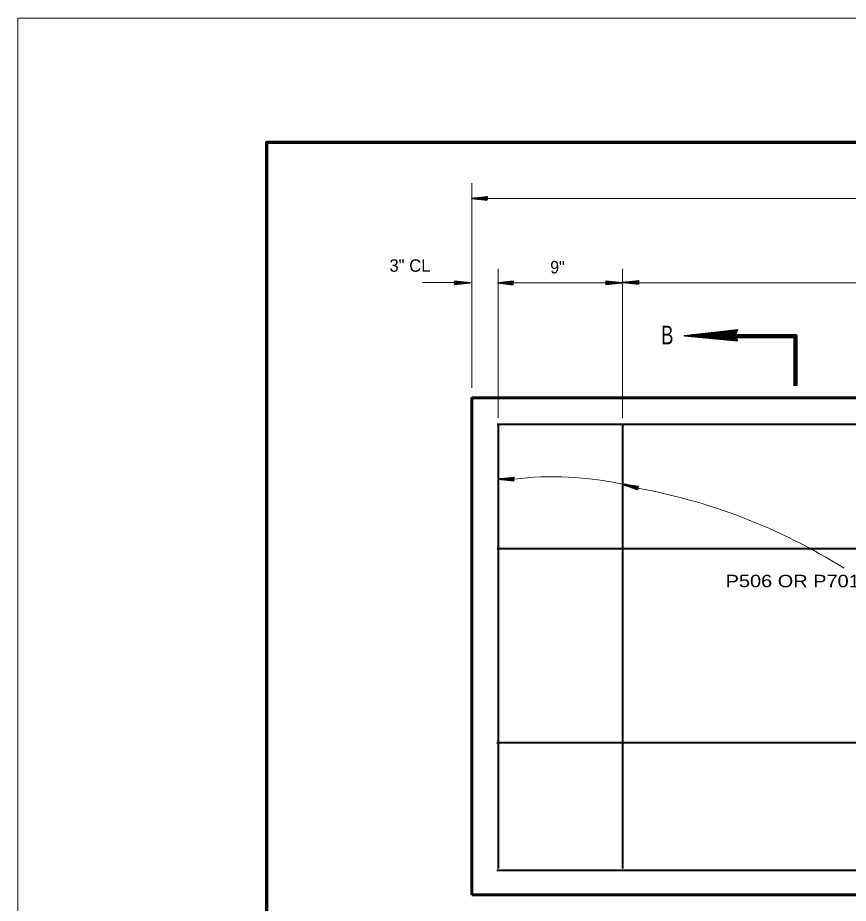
# Model space of a CAD drawing. Extents: x 4.49 to 7.69, y 0.28 to 2.27.
# Drawn here: x 4.492 to 5.049, y 1.676 to 2.27 of the extents above; entities that cross this region are included whole.
import ezdxf
from ezdxf.enums import TextEntityAlignment as Align

# ---------------------------------------------------------------- set-up
doc = ezdxf.new("R2010")
doc.units = 0
doc.header["$LTSCALE"] = 0.0033
doc.layers.add('1', color=7, linetype='Continuous', lineweight=35)

msp = doc.modelspace()

# ---------------------------------------------------------------- linework, layer by layer
at = {"layer": '1', "lineweight": 13}
for p, q in [((4.492417, 0.281583), (4.492417, 2.269833)), ((4.492417, 2.2695), (7.688833, 2.2695)), ((4.796917, 2.021667), (4.796917, 2.158833)), ((4.79675, 2.148667), (5.547917, 2.148667)), ((4.8145, 2.001667), (4.8145, 2.1015)), ((4.897833, 2.001667), (4.897833, 2.1015)), ((4.763917, 2.09225), (4.78475, 2.09225)), ((4.814167, 2.092), (5.525, 2.092))]:
    msp.add_line(p, q, dxfattribs=at)
at = {"layer": '1'}
for p, q in [((4.807083, 2.149667), (4.79975, 2.148833)), ((4.807083, 2.149583), (4.799833, 2.14875)), ((4.807083, 2.149417), (4.799833, 2.148667)), ((4.80725, 2.148667), (4.796833, 2.148667)), ((4.807083, 2.147917), (4.79925, 2.14875)), ((4.807083, 2.14775), (4.79925, 2.148667)), ((4.807083, 2.14775), (4.79925, 2.148583)), ((4.807083, 2.147667), (4.79925, 2.1485)), ((4.807083, 2.147667), (4.79925, 2.1485)), ((4.807083, 2.149333), (4.799833, 2.1485)), ((4.78525, 2.092167), (4.795833, 2.092167)), ((4.785417, 2.0915), (4.79275, 2.09225)), ((4.7855, 2.093167), (4.793333, 2.09225)), ((4.7855, 2.093167), (4.793333, 2.09225)), ((4.7855, 2.093083), (4.793333, 2.09225)), ((4.7855, 2.093), (4.793333, 2.092167)), ((4.7855, 2.093), (4.793333, 2.092)), ((4.7855, 2.091333), (4.792833, 2.092167)), ((4.7855, 2.09125), (4.792833, 2.092)), ((4.7855, 2.091083), (4.792833, 2.091917)), ((4.824667, 2.092), (4.81425, 2.092)), ((4.8245, 2.09125), (4.816667, 2.092083)), ((4.8245, 2.091083), (4.816667, 2.092)), ((4.8245, 2.091083), (4.816667, 2.091917)), ((4.8245, 2.091), (4.816667, 2.091833)), ((4.8245, 2.091), (4.816667, 2.091833)), ((4.8245, 2.093), (4.817167, 2.092167)), ((4.8245, 2.092917), (4.81725, 2.092083)), ((4.8245, 2.09275), (4.81725, 2.092)), ((4.8245, 2.092667), (4.81725, 2.091833)), ((4.886833, 2.092167), (4.897417, 2.092167)), ((4.887, 2.0915), (4.894333, 2.09225)), ((4.887083, 2.093167), (4.894917, 2.09225)), ((4.887083, 2.093167), (4.894917, 2.09225)), ((4.887083, 2.093083), (4.894917, 2.09225)), ((4.887083, 2.093), (4.894917, 2.092167)), ((4.887083, 2.093), (4.894917, 2.092)), ((4.887083, 2.091333), (4.894417, 2.092167)), ((4.887083, 2.09125), (4.894417, 2.092)), ((4.887083, 2.091083), (4.894417, 2.091917)), ((4.908833, 2.092333), (4.898417, 2.092333)), ((4.908667, 2.091583), (4.900833, 2.092417)), ((4.908667, 2.091417), (4.900833, 2.092333)), ((4.908667, 2.091417), (4.900833, 2.09225)), ((4.908667, 2.091333), (4.900833, 2.092167)), ((4.908667, 2.091333), (4.900833, 2.092167)), ((4.908667, 2.093333), (4.901333, 2.0925)), ((4.908667, 2.09325), (4.901417, 2.092417)), ((4.908667, 2.093083), (4.901417, 2.092333)), ((4.908667, 2.093), (4.901417, 2.092167)), ((4.974333, 2.060333), (4.949583, 2.057583)), ((4.975083, 2.056583), (4.939417, 2.056583)), ((4.974333, 2.053833), (4.94775, 2.057167)), ((4.974333, 2.053833), (4.94775, 2.056583)), ((4.974333, 2.053167), (4.94775, 2.056417)), ((4.974333, 2.053167), (4.94775, 2.056417)), ((4.974333, 2.053583), (4.94775, 2.056417)), ((4.974333, 2.059833), (4.949583, 2.057167)), ((4.974333, 2.059417), (4.949583, 2.056583)), ((4.974583, 2.058833), (4.949667, 2.056417)), ((4.825167, 1.9605), (4.814583, 1.9605)), ((4.824917, 1.959667), (4.817083, 1.960667)), ((4.824917, 1.959667), (4.817083, 1.9605)), ((4.824917, 1.9595), (4.817083, 1.960417)), ((4.824917, 1.9595), (4.817083, 1.960417)), ((4.824917, 1.959583), (4.817083, 1.960417)), ((4.824917, 1.961583), (4.817583, 1.96075)), ((4.824917, 1.961417), (4.817583, 1.960667)), ((4.824917, 1.961333), (4.817583, 1.9605)), ((4.825, 1.961167), (4.817667, 1.960417)), ((4.90825, 1.9545), (4.898, 1.957167)), ((4.907833, 1.953667), (4.900417, 1.956583)), ((4.90775, 1.953583), (4.900417, 1.9565)), ((4.90775, 1.953583), (4.900417, 1.9565)), ((4.90775, 1.953667), (4.900417, 1.9565)), ((4.907833, 1.953667), (4.9005, 1.95675)), ((4.90825, 1.955417), (4.900917, 1.956583)), ((4.90825, 1.955333), (4.900917, 1.956417)), ((4.90825, 1.955583), (4.901, 1.956667)), ((4.90825, 1.955167), (4.901, 1.956333))]:
    msp.add_line(p, q, dxfattribs=at)
at = {"layer": '1', "lineweight": 60}
for p, q in [((4.796917, 1.681667), (4.796917, 2.015167)), ((5.547, 1.681667), (4.796917, 1.681667))]:
    msp.add_line(p, q, dxfattribs=at)
at = {"layer": '1', "lineweight": 40}
for p, q in [((4.813833, 1.997333), (5.188833, 1.997333)), ((4.8145, 1.997333), (4.8145, 1.699417)), ((4.897833, 1.997333), (4.897833, 1.699417)), ((4.813833, 1.914), (5.188833, 1.914)), ((4.813833, 1.914), (5.188833, 1.914)), ((4.813583, 1.783833), (5.188583, 1.783833)), ((4.813667, 1.698333), (5.188667, 1.698333))]:
    msp.add_line(p, q, dxfattribs=at)
at = {"layer": '1', "lineweight": 70}
msp.add_lwpolyline([(7.605833, 0.366083), (7.605833, 2.186167), (4.659167, 2.186167), (4.659167, 0.366083)], dxfattribs=at)
at = {"layer": '1'}
for points in [[(4.80725, 2.1475), (4.796833, 2.148667), (4.80725, 2.149833), (4.806667, 2.148667)], [(4.806583, 2.1485), (4.801917, 2.1485), (4.801917, 2.148583), (4.802833, 2.1485)], [(4.78525, 2.09325), (4.795833, 2.092167), (4.78525, 2.091), (4.785833, 2.092167)], [(4.786, 2.09225), (4.790667, 2.092333), (4.790667, 2.09225), (4.78975, 2.09225), (4.786, 2.092333), (4.789, 2.092417), (4.785833, 2.0925), (4.788083, 2.092583), (4.785833, 2.092667), (4.789333, 2.092417), (4.794, 2.09225), (4.793083, 2.092), (4.794333, 2.092), (4.786, 2.092), (4.788417, 2.091833), (4.785833, 2.091833), (4.791167, 2.09225), (4.785833, 2.091583)], [(4.824667, 2.090833), (4.81425, 2.092), (4.824667, 2.093167), (4.824083, 2.092)], [(4.824, 2.091833), (4.819333, 2.091833), (4.819333, 2.091917), (4.82025, 2.091833)], [(4.886833, 2.09325), (4.897417, 2.092167), (4.886833, 2.091), (4.887417, 2.092167)], [(4.887583, 2.09225), (4.89225, 2.092333), (4.89225, 2.09225), (4.891333, 2.09225), (4.887583, 2.092333), (4.890583, 2.092417), (4.887417, 2.0925), (4.889667, 2.092583), (4.887417, 2.092667), (4.890917, 2.092417), (4.895583, 2.09225), (4.894667, 2.092), (4.895917, 2.092), (4.887583, 2.092), (4.89, 2.091833), (4.887417, 2.091833), (4.89275, 2.09225), (4.887417, 2.091583)], [(4.908833, 2.091167), (4.898417, 2.092333), (4.908833, 2.0935), (4.90825, 2.092333)], [(4.908167, 2.092167), (4.9035, 2.092167), (4.9035, 2.09225), (4.904417, 2.092167)], [(4.975083, 2.053083), (4.939417, 2.056583), (4.975083, 2.060583), (4.973167, 2.056583)], [(4.972667, 2.056417), (4.956833, 2.056083), (4.956833, 2.056417), (4.959833, 2.056417), (4.972667, 2.056083), (4.962417, 2.055833), (4.973167, 2.055417), (4.965417, 2.055333), (4.973167, 2.054917), (4.961333, 2.055833), (4.9455, 2.056417), (4.948583, 2.057167), (4.944417, 2.057167), (4.972667, 2.057167), (4.964333, 2.057667), (4.973167, 2.057667), (4.955167, 2.056417), (4.973167, 2.058667)], [(4.825167, 1.959417), (4.814583, 1.9605), (4.825167, 1.961667), (4.824583, 1.9605)], [(4.824417, 1.960417), (4.81975, 1.960333), (4.81975, 1.960417), (4.820667, 1.960417), (4.824417, 1.960333), (4.821417, 1.96025), (4.824583, 1.960167), (4.822333, 1.960083), (4.824583, 1.96), (4.821083, 1.96025), (4.816417, 1.960417), (4.817333, 1.960667), (4.816083, 1.960667), (4.824417, 1.960667), (4.822, 1.960833), (4.824583, 1.960833), (4.81925, 1.960417), (4.824583, 1.961083)], [(4.908, 1.953417), (4.898, 1.957167), (4.9085, 1.955583), (4.907667, 1.954583)], [(4.9075, 1.954583), (4.903, 1.955667), (4.903, 1.95575), (4.903833, 1.955583), (4.9075, 1.9545), (4.904667, 1.955167), (4.907583, 1.954333), (4.905417, 1.95475), (4.907583, 1.954167), (4.90425, 1.95525), (4.899833, 1.956667), (4.90075, 1.956667), (4.899583, 1.957), (4.9075, 1.954833), (4.90525, 1.955583), (4.90775, 1.954917), (4.9025, 1.955917), (4.907917, 1.95525)]]:
    msp.add_lwpolyline(points, close=True, dxfattribs=at)
for points in [[(4.806583, 2.1485), (4.803583, 2.148333), (4.806667, 2.148333), (4.8045, 2.14825), (4.806833, 2.148083), (4.80325, 2.148417), (4.798583, 2.148583), (4.7995, 2.148833), (4.79825, 2.14875), (4.806583, 2.14875), (4.804167, 2.148917), (4.806667, 2.148917), (4.801417, 2.148583), (4.80675, 2.149167), (4.8065, 2.148583), (4.807, 2.147833), (4.80675, 2.148), (4.8065, 2.148417), (4.80625, 2.14825), (4.8065, 2.147917), (4.806583, 2.148667), (4.806833, 2.149167), (4.807083, 2.149667)], [(4.786, 2.09225), (4.785583, 2.093), (4.785833, 2.09275), (4.786, 2.092417), (4.78625, 2.0925), (4.786083, 2.092833), (4.785917, 2.092083), (4.78575, 2.091583), (4.7855, 2.091167)], [(4.824, 2.091833), (4.821, 2.091667), (4.824083, 2.091667), (4.821917, 2.091583), (4.82425, 2.091417), (4.820667, 2.09175), (4.816, 2.091917), (4.816917, 2.092167), (4.815667, 2.092083), (4.824, 2.092083), (4.821583, 2.09225), (4.824083, 2.09225), (4.818833, 2.091917), (4.824167, 2.0925), (4.823917, 2.091917), (4.824417, 2.091167), (4.824167, 2.091333), (4.823917, 2.09175), (4.823667, 2.091583), (4.823917, 2.09125), (4.824, 2.092), (4.82425, 2.0925), (4.8245, 2.093)], [(4.887583, 2.09225), (4.887167, 2.093), (4.887417, 2.09275), (4.887583, 2.092417), (4.887833, 2.0925), (4.887667, 2.092833), (4.8875, 2.092083), (4.887333, 2.091583), (4.887083, 2.091167)], [(4.908167, 2.092167), (4.905167, 2.092), (4.90825, 2.092), (4.906083, 2.091917), (4.908417, 2.09175), (4.904833, 2.092083), (4.900167, 2.09225), (4.901083, 2.0925), (4.899833, 2.092417), (4.908167, 2.092417), (4.90575, 2.092583), (4.90825, 2.092583), (4.903, 2.09225), (4.908333, 2.092833), (4.908083, 2.09225), (4.908583, 2.0915), (4.908333, 2.091667), (4.908083, 2.092083), (4.907833, 2.091917), (4.908083, 2.091583), (4.908167, 2.092333), (4.908417, 2.092833), (4.908667, 2.093333)], [(4.972667, 2.056417), (4.973917, 2.053833), (4.973167, 2.054667), (4.972667, 2.055833), (4.971667, 2.055417), (4.972333, 2.054333), (4.972833, 2.056917), (4.973417, 2.058667), (4.974333, 2.059917)], [(4.824417, 1.960417), (4.824833, 1.959667), (4.824583, 1.959917), (4.824417, 1.96025), (4.824167, 1.960167), (4.824333, 1.959833), (4.8245, 1.960583), (4.824667, 1.961083), (4.824917, 1.9615)], [(4.9075, 1.954583), (4.90775, 1.95375), (4.907583, 1.954083), (4.9075, 1.954417), (4.90725, 1.954417), (4.90725, 1.954083), (4.907667, 1.954667), (4.907917, 1.95525), (4.908333, 1.9555)]]:
    msp.add_lwpolyline(points, dxfattribs=at)
at = {"layer": '1', "lineweight": 90}
msp.add_lwpolyline([(4.972333, 2.056417), (5.014, 2.056417), (5.014, 2.023)], dxfattribs=at)
at = {"layer": '1', "lineweight": 60}
msp.add_lwpolyline([(4.796917, 2.015), (5.014, 2.015), (5.54675, 2.015)], dxfattribs=at)
at = {"layer": '1', "lineweight": 13}
for centre, radius, start, end in [((4.851492, 1.738332), 0.223722, 78.00163, 96.75756), ((4.838263, 1.569366), 0.391353, 57.83856, 80.21788)]:
    msp.add_arc(centre, radius, start, end, dxfattribs=at)

# ---------------------------------------------------------------- texts
at = {"layer": '1'}
msp.add_text('3" CL', height=0.008334, dxfattribs=at).set_placement((4.741667, 2.0995))
at = {"layer": '1', "width": 0.95}
msp.add_text('9"', height=0.008334, dxfattribs=at).set_placement((4.854333, 2.098417), align=Align.CENTER)
at = {"layer": '1'}
for s, height, width, p in [('B', 0.0125, 0.75, (4.92375, 2.050833)), ('P506 OR P701 OR P901', 0.008334, 1.2, (4.967083, 1.888))]:
    msp.add_text(s, height=height, dxfattribs=dict(at, width=width)).set_placement(p)

doc.saveas('drawing.dxf')
